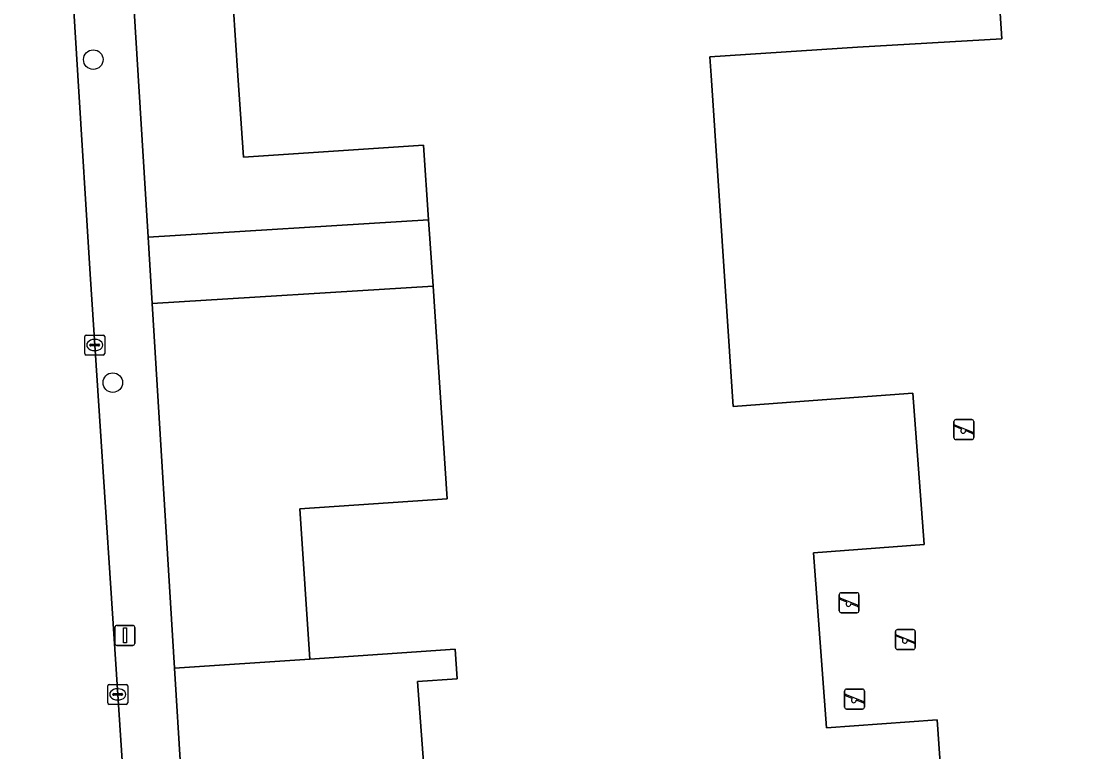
# Model space of a CAD drawing. Extents: x 159680 to 160786, y 387323 to 388340.
# Drawn here: x 160354.6 to 160408.4, y 387966.2 to 388002.7 of the extents above; entities that cross this region are included whole.
import ezdxf

# ---------------------------------------------------------------- set-up
doc = ezdxf.new("R2010")
doc.units = 0
for name, color, linetype in [('IMGEO_Boom', 7, 'Continuous'), ('IMGEO_Groenvoorziening', 7, 'Continuous'), ('IMGEO_Kolk', 7, 'Continuous'), ('IMGEO_Lichtmast', 7, 'Continuous'), ('IMGEO_Pand', 7, 'Continuous'), ('IMGEO_Parkeervlak_open', 7, 'Continuous'), ('IMGEO_Rijbaan_lokaal_open', 7, 'Continuous'), ('IMGEO_Speelvoorziening', 7, 'Continuous'), ('IMGEO_Voetpad_open', 7, 'Continuous')]:
    doc.layers.add(name, color=color, linetype=linetype)

msp = doc.modelspace()

# ---------------------------------------------------------------- linework, layer by layer
at = {"layer": 'IMGEO_Boom'}
for centre in [(160358.178, 388000.793), (160359.156, 387984.621)]:
    msp.add_circle(centre, 0.489, dxfattribs=at)
at = {"layer": 'IMGEO_Groenvoorziening'}
for points in [[(160370.022, 388012.907), (160377.688, 388013.421), (160378.065, 388007.793), (160381.445, 388008.019), (160380.84, 388018.298), (160359.391, 388016.921), (160359.848, 388009.49), (160360.431, 388000), (160360.929, 387991.902), (160374.97, 387992.766), (160374.719, 387996.515), (160365.698, 387995.911), (160365.424, 388000), (160365.187, 388003.527), (160370.626, 388003.891)], [(160375.192, 387989.453), (160361.132, 387988.588), (160362.254, 387970.329), (160369.02, 387970.782), (160368.516, 387978.308), (160375.905, 387978.803)]]:
    msp.add_lwpolyline(points, close=True, dxfattribs=at)
at = {"layer": 'IMGEO_Kolk'}
for p, q in [((160357.752, 387986.076), (160357.752, 387986.928)), ((160357.827, 387987.002), (160358.679, 387987.002)), ((160358.24, 387986.782), (160358.265, 387986.782)), ((160358.753, 387986.928), (160358.753, 387986.076)), ((160358.011, 387986.496), (160358.011, 387986.508)), ((160358.449, 387986.459), (160358.051, 387986.459)), ((160358.054, 387986.545), (160358.452, 387986.545)), ((160358.495, 387986.508), (160358.495, 387986.496)), ((160358.679, 387986.002), (160357.827, 387986.002)), ((160358.263, 387986.222), (160358.238, 387986.222)), ((160358.904, 387968.586), (160358.904, 387969.438)), ((160358.979, 387969.512), (160359.831, 387969.512)), ((160359.163, 387969.006), (160359.163, 387969.018)), ((160359.206, 387969.055), (160359.604, 387969.055)), ((160359.392, 387969.292), (160359.417, 387969.292)), ((160359.647, 387969.018), (160359.647, 387969.006)), ((160359.905, 387969.438), (160359.905, 387968.586)), ((160359.831, 387968.512), (160358.979, 387968.512)), ((160359.601, 387968.969), (160359.203, 387968.969)), ((160359.415, 387968.732), (160359.39, 387968.732))]:
    msp.add_line(p, q, dxfattribs=at)
for points in [[(160357.752, 387986.076), (160357.752, 387986.928)], [(160357.827, 387987.002), (160358.679, 387987.002)], [(160358.753, 387986.928), (160358.753, 387986.076)], [(160358.679, 387986.002), (160357.827, 387986.002)], [(160358.904, 387968.586), (160358.904, 387969.438)], [(160358.979, 387969.512), (160359.831, 387969.512)], [(160359.905, 387969.438), (160359.905, 387968.586)], [(160359.831, 387968.512), (160358.979, 387968.512)]]:
    msp.add_lwpolyline(points, dxfattribs=at)
for centre, radius, start, end in [((160357.829, 387986.926), 0.0765, 91.552, 178.448), ((160357.829, 387986.926), 0.0765, 91.552, 178.448), ((160358.677, 387986.926), 0.0765, 1.552, 88.448), ((160358.677, 387986.926), 0.0765, 1.552, 88.448), ((160358.051, 387986.505), 0.0403, 85.8775, 175.7526), ((160358.048, 387986.495), 0.0366, 178.938, 274.7102), ((160358.452, 387986.502), 0.043, 264.8664, 352.4533), ((160358.456, 387986.507), 0.0386, 1.7309, 96.639), ((160357.829, 387986.078), 0.0765, 181.552, 268.448), ((160357.829, 387986.078), 0.0765, 181.552, 268.448), ((160358.677, 387986.078), 0.0765, 271.552, 358.448), ((160358.677, 387986.078), 0.0765, 271.552, 358.448), ((160358.981, 387969.436), 0.0765, 91.552, 178.448), ((160358.981, 387969.436), 0.0765, 91.552, 178.448), ((160359.203, 387969.015), 0.0403, 85.8775, 175.7526), ((160359.608, 387969.017), 0.0386, 1.7309, 96.639), ((160359.829, 387969.436), 0.0765, 1.552, 88.448), ((160359.829, 387969.436), 0.0765, 1.552, 88.448), ((160358.981, 387968.588), 0.0765, 181.552, 268.448), ((160358.981, 387968.588), 0.0765, 181.552, 268.448), ((160359.2, 387969.005), 0.0366, 178.938, 274.7102), ((160359.604, 387969.012), 0.043, 264.8664, 352.4533), ((160359.829, 387968.588), 0.0765, 271.552, 358.448), ((160359.829, 387968.588), 0.0765, 271.552, 358.448)]:
    msp.add_arc(centre, radius, start, end, dxfattribs=at)
for centre, major_axis, ratio, start_param, end_param in [((160358.239, 387986.502), (-0.387, 0.002), 0.722429, 4.712389, 7.853982), ((160358.264, 387986.502), (-0.39, 0.002), 0.717154, 1.570796, 4.712389), ((160359.391, 387969.012), (-0.387, 0.002), 0.722429, 4.712389, 7.853982), ((160359.416, 387969.012), (-0.39, 0.002), 0.717154, 1.570796, 4.712389)]:
    msp.add_ellipse(centre, major_axis=major_axis, ratio=ratio, start_param=start_param, end_param=end_param, dxfattribs=at)
at = {"layer": 'IMGEO_Lichtmast'}
for p, q in [((160359.266, 387971.566), (160359.266, 387972.366)), ((160359.266, 387972.366), (160359.266, 387971.566)), ((160359.366, 387972.466), (160360.156, 387972.466)), ((160360.156, 387972.466), (160359.366, 387972.466)), ((160360.256, 387972.366), (160360.256, 387971.566)), ((160360.256, 387971.566), (160360.256, 387972.366)), ((160360.156, 387971.466), (160359.366, 387971.466)), ((160359.366, 387971.466), (160360.156, 387971.466))]:
    msp.add_line(p, q, dxfattribs=at)
msp.add_lwpolyline([(160359.686, 387972.341), (160359.836, 387972.341), (160359.836, 387971.591), (160359.686, 387971.591), (160359.686, 387972.341)], dxfattribs=at)
for centre, start, end in [((160359.366, 387972.366), 90, 180), ((160359.366, 387972.366), 90, 180), ((160360.156, 387972.366), 0, 90), ((160360.156, 387972.366), 360, 90), ((160359.366, 387971.566), 180, 270), ((160359.366, 387971.566), 180, 270), ((160360.156, 387971.566), 270, 0), ((160360.156, 387971.566), 270, 0)]:
    msp.add_arc(centre, 0.1, start, end, dxfattribs=at)
at = {"layer": 'IMGEO_Pand'}
for points in [[(160400.661, 387964.625), (160400.429, 387967.742), (160394.895, 387967.331), (160394.243, 387976.097), (160399.778, 387976.509), (160399.214, 387984.089), (160394.228, 387983.718), (160390.225, 387983.42), (160389.114, 388000), (160389.052, 388000.928), (160396.446, 388001.424), (160403.674, 388001.833), (160403.198, 388009.268)], [(160365.187, 388003.527), (160365.424, 388000), (160365.698, 387995.911), (160374.719, 387996.515), (160374.97, 387992.766), (160375.192, 387989.453), (160375.905, 387978.803), (160368.516, 387978.308), (160369.02, 387970.782), (160376.304, 387971.27), (160376.404, 387969.785), (160374.409, 387969.651), (160374.924, 387962.93)]]:
    msp.add_lwpolyline(points, dxfattribs=at)
at = {"layer": 'IMGEO_Parkeervlak_open'}
msp.add_lwpolyline([(160374.924, 387962.93), (160374.409, 387969.651), (160376.404, 387969.785), (160376.304, 387971.27), (160369.02, 387970.782), (160362.254, 387970.329), (160362.57, 387965.187), (160363.945, 387946.569), (160364.311, 387941.614), (160369.303, 387941.986), (160368.934, 387946.941), (160376.109, 387947.476)], close=True, dxfattribs=at)
at = {"layer": 'IMGEO_Rijbaan_lokaal_open'}
for points in [[(160358.017, 387990.056), (160357.405, 388000), (160356.971, 388007.059), (160356.721, 388011.124), (160356.557, 388013.782), (160355.985, 388021.607), (160355.954, 388022.426), (160348.99, 388022.129), (160349.043, 388021.357), (160349.685, 388008.865), (160351.172, 387985.211), (160352.606, 387967.09)], [(160353.567, 387948.697), (160356.372, 387906.608), (160363.415, 387906.907), (160363.004, 387913.344), (160362.671, 387918.554), (160360.845, 387947.157), (160360.041, 387959.352), (160359.807, 387962.908), (160358.017, 387990.056)]]:
    msp.add_lwpolyline(points, dxfattribs=at)
at = {"layer": 'IMGEO_Speelvoorziening'}
for p, q in [((160401.275, 387981.868), (160401.275, 387982.668)), ((160401.275, 387982.668), (160401.275, 387981.868)), ((160401.344, 387982.493), (160402.22, 387982.14)), ((160401.375, 387982.768), (160402.165, 387982.768)), ((160402.165, 387982.768), (160401.375, 387982.768)), ((160402.265, 387982.668), (160402.265, 387981.868)), ((160402.265, 387981.868), (160402.265, 387982.668)), ((160401.658, 387982.296), (160401.319, 387982.433)), ((160402.196, 387982.08), (160401.856, 387982.217)), ((160402.165, 387981.768), (160401.375, 387981.768)), ((160401.375, 387981.768), (160402.165, 387981.768)), ((160395.532, 387973.201), (160395.532, 387974.001)), ((160395.532, 387974.001), (160395.532, 387973.201)), ((160395.632, 387974.101), (160396.422, 387974.101)), ((160396.422, 387974.101), (160395.632, 387974.101)), ((160396.522, 387974.001), (160396.522, 387973.201)), ((160396.522, 387973.201), (160396.522, 387974.001)), ((160395.915, 387973.629), (160395.576, 387973.766)), ((160395.601, 387973.826), (160396.477, 387973.473)), ((160396.453, 387973.413), (160396.113, 387973.55)), ((160396.422, 387973.101), (160395.632, 387973.101)), ((160395.632, 387973.101), (160396.422, 387973.101)), ((160398.449, 387972.259), (160399.239, 387972.259)), ((160399.239, 387972.259), (160398.449, 387972.259)), ((160398.349, 387971.359), (160398.349, 387972.159)), ((160398.349, 387972.159), (160398.349, 387971.359)), ((160398.732, 387971.787), (160398.393, 387971.924)), ((160398.418, 387971.984), (160399.294, 387971.631)), ((160399.27, 387971.571), (160398.93, 387971.708)), ((160399.339, 387972.159), (160399.339, 387971.359)), ((160399.339, 387971.359), (160399.339, 387972.159)), ((160399.239, 387971.259), (160398.449, 387971.259)), ((160398.449, 387971.259), (160399.239, 387971.259)), ((160395.803, 387968.379), (160395.803, 387969.179)), ((160395.803, 387969.179), (160395.803, 387968.379)), ((160395.903, 387969.279), (160396.693, 387969.279)), ((160396.693, 387969.279), (160395.903, 387969.279)), ((160396.793, 387969.179), (160396.793, 387968.379)), ((160396.793, 387968.379), (160396.793, 387969.179)), ((160396.186, 387968.807), (160395.847, 387968.944)), ((160395.872, 387969.004), (160396.748, 387968.651)), ((160396.724, 387968.591), (160396.384, 387968.728)), ((160396.693, 387968.279), (160395.903, 387968.279)), ((160395.903, 387968.279), (160396.693, 387968.279))]:
    msp.add_line(p, q, dxfattribs=at)
for centre, radius, start, end in [((160401.375, 387982.668), 0.1, 90, 180), ((160401.375, 387982.668), 0.1, 90, 180), ((160401.332, 387982.463), 0.0327, 68.078, 248.078), ((160402.165, 387982.668), 0.1, 0, 90), ((160402.165, 387982.668), 0.1, 360, 90), ((160401.737, 387982.206), 0.12, 130.9928, 5.1632), ((160402.208, 387982.11), 0.0327, 248.078, 68.078), ((160401.375, 387981.868), 0.1, 180, 270), ((160401.375, 387981.868), 0.1, 180, 270), ((160402.165, 387981.868), 0.1, 270, 0), ((160402.165, 387981.868), 0.1, 270, 0), ((160395.632, 387974.001), 0.1, 90, 180), ((160395.632, 387974.001), 0.1, 90, 180), ((160396.422, 387974.001), 0.1, 0, 90), ((160396.422, 387974.001), 0.1, 360, 90), ((160395.589, 387973.796), 0.0327, 68.078, 248.078), ((160395.994, 387973.539), 0.12, 130.9928, 5.1632), ((160396.465, 387973.443), 0.0327, 248.078, 68.078), ((160395.632, 387973.201), 0.1, 180, 270), ((160395.632, 387973.201), 0.1, 180, 270), ((160396.422, 387973.201), 0.1, 270, 0), ((160396.422, 387973.201), 0.1, 270, 0), ((160398.449, 387972.159), 0.1, 90, 180), ((160398.449, 387972.159), 0.1, 90, 180), ((160399.239, 387972.159), 0.1, 0, 90), ((160399.239, 387972.159), 0.1, 360, 90), ((160398.406, 387971.954), 0.0327, 68.078, 248.078), ((160398.811, 387971.697), 0.12, 130.9928, 5.1632), ((160398.449, 387971.359), 0.1, 180, 270), ((160398.449, 387971.359), 0.1, 180, 270), ((160399.239, 387971.359), 0.1, 270, 0), ((160399.239, 387971.359), 0.1, 270, 0), ((160399.282, 387971.601), 0.0327, 248.078, 68.078), ((160395.903, 387969.179), 0.1, 90, 180), ((160395.903, 387969.179), 0.1, 90, 180), ((160396.693, 387969.179), 0.1, 0, 90), ((160396.693, 387969.179), 0.1, 360, 90), ((160395.86, 387968.974), 0.0327, 68.078, 248.078), ((160396.265, 387968.717), 0.12, 130.9928, 5.1632), ((160396.736, 387968.621), 0.0327, 248.078, 68.078), ((160395.903, 387968.379), 0.1, 180, 270), ((160395.903, 387968.379), 0.1, 180, 270), ((160396.693, 387968.379), 0.1, 270, 0), ((160396.693, 387968.379), 0.1, 270, 0)]:
    msp.add_arc(centre, radius, start, end, dxfattribs=at)
at = {"layer": 'IMGEO_Voetpad_open'}
for points in [[(160355.836, 388024.169), (160355.954, 388022.426), (160355.985, 388021.607), (160356.557, 388013.782), (160356.721, 388011.124), (160357.219, 388011.155), (160357.327, 388009.393), (160357.469, 388007.09), (160356.971, 388007.059), (160357.405, 388000), (160358.017, 387990.056), (160359.807, 387962.908), (160360.305, 387962.941), (160360.539, 387959.385), (160360.041, 387959.352), (160360.845, 387947.157), (160362.671, 387918.554), (160363.162, 387918.592), (160363.134, 387919.1)], [(160361.132, 387988.588), (160360.929, 387991.902), (160360.431, 388000), (160359.848, 388009.49), (160359.391, 388016.921), (160359.158, 388020.648)], [(160411.03, 388020.2), (160406.991, 388019.935), (160407.282, 388016.766), (160402.754, 388016.466), (160402.841, 388014.843), (160403.198, 388009.268), (160403.674, 388001.833), (160396.446, 388001.424), (160389.052, 388000.928), (160389.114, 388000), (160390.225, 387983.42), (160394.228, 387983.718), (160399.214, 387984.089), (160399.778, 387976.509), (160394.243, 387976.097), (160394.895, 387967.331), (160400.429, 387967.742), (160400.661, 387964.625)], [(160363.756, 387919.556), (160365.841, 387919.701), (160365.747, 387922.178), (160365.383, 387927.104), (160365.338, 387927.716), (160365.038, 387931.782), (160364.311, 387941.614), (160363.945, 387946.569), (160362.57, 387965.187), (160362.254, 387970.329), (160361.132, 387988.588)]]:
    msp.add_lwpolyline(points, dxfattribs=at)
msp.add_lwpolyline([(160361.132, 387988.588), (160375.192, 387989.453), (160374.97, 387992.766), (160360.929, 387991.902)], close=True, dxfattribs=at)

doc.saveas('drawing.dxf')
